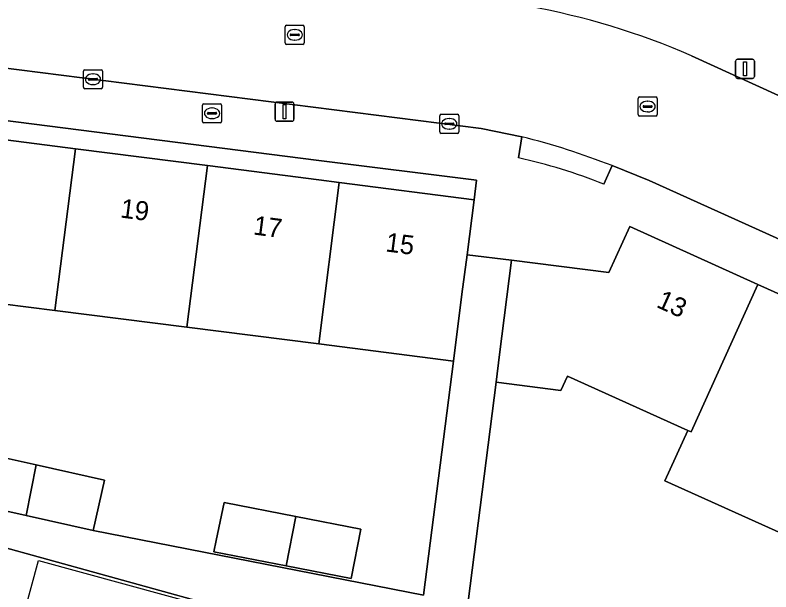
# Model space of a CAD drawing. Extents: x 161838 to 162344, y 381620 to 382160.
# Drawn here: x 161984.06 to 162023.71, y 381747.04 to 381777.31 of the extents above; entities that cross this region are included whole.
import ezdxf

# ---------------------------------------------------------------- set-up
doc = ezdxf.new("R2010")
doc.units = 0
for name, color, linetype in [('IMGEO_Brandkraan', 7, 'Continuous'), ('IMGEO_Erf', 7, 'Continuous'), ('IMGEO_Kolk', 7, 'Continuous'), ('IMGEO_Lichtmast', 7, 'Continuous'), ('IMGEO_Pand', 7, 'Continuous'), ('IMGEO_Pand_nummerreeks', 7, 'Continuous'), ('IMGEO_Pand_vergunning_verleend', 7, 'Continuous'), ('IMGEO_Rijbaan_lokaal_open', 7, 'Continuous'), ('IMGEO_Rioolput', 7, 'Continuous'), ('IMGEO_Voetpad_open', 7, 'Continuous')]:
    doc.layers.add(name, color=color, linetype=linetype)

msp = doc.modelspace()

# ---------------------------------------------------------------- linework, layer by layer
at = {"layer": 'IMGEO_Brandkraan'}
for p, q in [((161993.89, 381771.733), (161993.89, 381772.585)), ((161993.965, 381772.659), (161994.817, 381772.659)), ((161994.891, 381772.585), (161994.891, 381771.733)), ((161994.149, 381772.153), (161994.149, 381772.165)), ((161994.587, 381772.116), (161994.189, 381772.116)), ((161994.192, 381772.202), (161994.59, 381772.202)), ((161994.378, 381772.439), (161994.403, 381772.439)), ((161994.633, 381772.165), (161994.633, 381772.153)), ((161994.401, 381771.879), (161994.376, 381771.879)), ((161994.817, 381771.659), (161993.965, 381771.659))]:
    msp.add_line(p, q, dxfattribs=at)
for points in [[(161993.89, 381771.733), (161993.89, 381772.585)], [(161993.965, 381772.659), (161994.817, 381772.659)], [(161994.891, 381772.585), (161994.891, 381771.733)], [(161994.817, 381771.659), (161993.965, 381771.659)]]:
    msp.add_lwpolyline(points, dxfattribs=at)
for centre, radius, start, end in [((161993.967, 381772.583), 0.0765, 91.552, 178.448), ((161993.967, 381772.583), 0.0765, 91.552, 178.448), ((161994.815, 381772.583), 0.0765, 1.552, 88.448), ((161994.815, 381772.583), 0.0765, 1.552, 88.448), ((161994.189, 381772.162), 0.0403, 85.8775, 175.7526), ((161994.186, 381772.152), 0.0366, 178.938, 274.7102), ((161994.59, 381772.159), 0.043, 264.8664, 352.4533), ((161994.594, 381772.164), 0.0386, 1.7309, 96.639), ((161993.967, 381771.735), 0.0765, 181.552, 268.448), ((161993.967, 381771.735), 0.0765, 181.552, 268.448), ((161994.815, 381771.735), 0.0765, 271.552, 358.448), ((161994.815, 381771.735), 0.0765, 271.552, 358.448)]:
    msp.add_arc(centre, radius, start, end, dxfattribs=at)
for centre, major_axis, ratio, start_param, end_param in [((161994.377, 381772.159), (-0.387, 0.002), 0.722429, 4.712389, 7.853982), ((161994.402, 381772.159), (-0.39, 0.002), 0.717154, 1.570796, 4.712389)]:
    msp.add_ellipse(centre, major_axis=major_axis, ratio=ratio, start_param=start_param, end_param=end_param, dxfattribs=at)
at = {"layer": 'IMGEO_Erf'}
for points in [[(161980.313, 381771.184), (161987.23, 381770.298), (161994.15, 381769.411), (162000, 381768.662), (162001.068, 381768.526), (162008.135, 381767.624), (162008.257, 381768.648), (162000, 381769.681), (161974.073, 381772.99)], [(161981.534, 381754.52), (161985.159, 381753.711), (161988.743, 381752.912), (161988.151, 381750.259), (162005.486, 381746.869), (162007.054, 381759.154), (162000.001, 381760.054), (161993.07, 381760.93), (161986.15, 381761.806), (161979.229, 381762.681)], [(162038.465, 381746.887), (162032.154, 381749.736), (162030.939, 381747.046), (162028.06, 381748.346), (162028.807, 381750), (162029.275, 381751.036), (162025.827, 381752.593), (162024.634, 381749.95), (162018.151, 381752.877), (162019.345, 381755.52), (162013.037, 381758.368), (162012.694, 381757.609), (162009.289, 381758.044), (162007.608, 381744.889)]]:
    msp.add_lwpolyline(points, dxfattribs=at)
msp.add_lwpolyline([(161998.795, 381750.995), (162002.202, 381750.327), (162001.694, 381747.739), (161998.285, 381748.408), (161994.488, 381749.153), (161994.54, 381749.402), (161994.557, 381749.478), (161994.613, 381749.745), (161995.034, 381751.733)], close=True, dxfattribs=at)
at = {"layer": 'IMGEO_Kolk'}
for p, q in [((161987.646, 381773.522), (161987.646, 381774.374)), ((161987.721, 381774.448), (161988.573, 381774.448)), ((161988.134, 381774.228), (161988.159, 381774.228)), ((161988.647, 381774.374), (161988.647, 381773.522)), ((161987.905, 381773.942), (161987.905, 381773.954)), ((161988.343, 381773.905), (161987.945, 381773.905)), ((161987.948, 381773.991), (161988.346, 381773.991)), ((161988.389, 381773.954), (161988.389, 381773.942)), ((161988.573, 381773.448), (161987.721, 381773.448)), ((161988.157, 381773.668), (161988.132, 381773.668)), ((162006.411, 381772.106), (162007.263, 381772.106)), ((162006.336, 381771.18), (162006.336, 381772.032)), ((162006.824, 381771.886), (162006.849, 381771.886)), ((162007.337, 381772.032), (162007.337, 381771.18)), ((162006.595, 381771.6), (162006.595, 381771.612)), ((162007.033, 381771.563), (162006.635, 381771.563)), ((162006.638, 381771.649), (162007.036, 381771.649)), ((162006.847, 381771.326), (162006.822, 381771.326)), ((162007.079, 381771.612), (162007.079, 381771.6)), ((162007.263, 381771.106), (162006.411, 381771.106))]:
    msp.add_line(p, q, dxfattribs=at)
for points in [[(161987.646, 381773.522), (161987.646, 381774.374)], [(161987.721, 381774.448), (161988.573, 381774.448)], [(161988.647, 381774.374), (161988.647, 381773.522)], [(161988.573, 381773.448), (161987.721, 381773.448)], [(162006.411, 381772.106), (162007.263, 381772.106)], [(162006.336, 381771.18), (162006.336, 381772.032)], [(162007.337, 381772.032), (162007.337, 381771.18)], [(162007.263, 381771.106), (162006.411, 381771.106)]]:
    msp.add_lwpolyline(points, dxfattribs=at)
for centre, radius, start, end in [((161987.723, 381774.372), 0.0765, 91.552, 178.448), ((161987.723, 381774.372), 0.0765, 91.552, 178.448), ((161988.571, 381774.372), 0.0765, 1.552, 88.448), ((161988.571, 381774.372), 0.0765, 1.552, 88.448), ((161987.945, 381773.951), 0.0403, 85.8775, 175.7526), ((161987.942, 381773.941), 0.0366, 178.938, 274.7102), ((161988.346, 381773.948), 0.043, 264.8664, 352.4533), ((161988.35, 381773.953), 0.0386, 1.7309, 96.639), ((161987.723, 381773.524), 0.0765, 181.552, 268.448), ((161987.723, 381773.524), 0.0765, 181.552, 268.448), ((161988.571, 381773.524), 0.0765, 271.552, 358.448), ((161988.571, 381773.524), 0.0765, 271.552, 358.448), ((162006.413, 381772.03), 0.0765, 91.552, 178.448), ((162006.413, 381772.03), 0.0765, 91.552, 178.448), ((162007.261, 381772.03), 0.0765, 1.552, 88.448), ((162007.261, 381772.03), 0.0765, 1.552, 88.448), ((162006.635, 381771.609), 0.0403, 85.8775, 175.7526), ((162006.632, 381771.599), 0.0366, 178.938, 274.7102), ((162007.036, 381771.606), 0.043, 264.8664, 352.4533), ((162007.04, 381771.611), 0.0386, 1.7309, 96.639), ((162006.413, 381771.182), 0.0765, 181.552, 268.448), ((162006.413, 381771.182), 0.0765, 181.552, 268.448), ((162007.261, 381771.182), 0.0765, 271.552, 358.448), ((162007.261, 381771.182), 0.0765, 271.552, 358.448)]:
    msp.add_arc(centre, radius, start, end, dxfattribs=at)
for centre, major_axis, ratio, start_param, end_param in [((161988.133, 381773.948), (-0.387, 0.002), 0.722429, 4.712389, 7.853982), ((161988.158, 381773.948), (-0.39, 0.002), 0.717154, 1.570796, 4.712389), ((162006.823, 381771.606), (-0.387, 0.002), 0.722429, 4.712389, 7.853982), ((162006.848, 381771.606), (-0.39, 0.002), 0.717154, 1.570796, 4.712389)]:
    msp.add_ellipse(centre, major_axis=major_axis, ratio=ratio, start_param=start_param, end_param=end_param, dxfattribs=at)
at = {"layer": 'IMGEO_Lichtmast'}
for p, q in [((162021.852, 381774.093), (162021.852, 381774.893)), ((162021.852, 381774.893), (162021.852, 381774.093)), ((162021.952, 381774.993), (162022.742, 381774.993)), ((162022.742, 381774.993), (162021.952, 381774.993)), ((162022.842, 381774.893), (162022.842, 381774.093)), ((162022.842, 381774.093), (162022.842, 381774.893)), ((162022.742, 381773.993), (162021.952, 381773.993)), ((162021.952, 381773.993), (162022.742, 381773.993)), ((161997.697, 381771.844), (161997.697, 381772.644)), ((161997.697, 381772.644), (161997.697, 381771.844)), ((161997.797, 381772.744), (161998.587, 381772.744)), ((161998.587, 381772.744), (161997.797, 381772.744)), ((161998.687, 381772.644), (161998.687, 381771.844)), ((161998.687, 381771.844), (161998.687, 381772.644)), ((161998.587, 381771.744), (161997.797, 381771.744)), ((161997.797, 381771.744), (161998.587, 381771.744))]:
    msp.add_line(p, q, dxfattribs=at)
for points in [[(162022.272, 381774.868), (162022.422, 381774.868), (162022.422, 381774.118), (162022.272, 381774.118), (162022.272, 381774.868)], [(161998.117, 381772.619), (161998.267, 381772.619), (161998.267, 381771.869), (161998.117, 381771.869), (161998.117, 381772.619)]]:
    msp.add_lwpolyline(points, dxfattribs=at)
for centre, start, end in [((162021.952, 381774.893), 90, 180), ((162021.952, 381774.893), 90, 180), ((162022.742, 381774.893), 0, 90), ((162022.742, 381774.893), 360, 90), ((162021.952, 381774.093), 180, 270), ((162021.952, 381774.093), 180, 270), ((162022.742, 381774.093), 270, 0), ((162022.742, 381774.093), 270, 0), ((161997.797, 381772.644), 90, 180), ((161997.797, 381772.644), 90, 180), ((161998.587, 381772.644), 0, 90), ((161998.587, 381772.644), 360, 90), ((161997.797, 381771.844), 180, 270), ((161997.797, 381771.844), 180, 270), ((161998.587, 381771.844), 270, 0), ((161998.587, 381771.844), 270, 0)]:
    msp.add_arc(centre, 0.1, start, end, dxfattribs=at)
at = {"layer": 'IMGEO_Pand'}
for points in [[(161980.313, 381771.184), (161979.229, 381762.681), (161986.15, 381761.806), (161987.23, 381770.298)], [(161987.23, 381770.298), (161986.15, 381761.806), (161993.07, 381760.93), (161994.15, 381769.411)], [(162000.001, 381760.054), (162001.068, 381768.526), (162000, 381768.662), (161994.15, 381769.411), (161993.07, 381760.93)], [(162000.001, 381760.054), (162007.054, 381759.154), (162007.502, 381762.665), (162007.766, 381764.735), (162008.135, 381767.624), (162001.068, 381768.526)], [(162023.027, 381763.18), (162016.3, 381766.217), (162015.212, 381763.807), (162010.108, 381764.458), (162009.475, 381759.499), (162009.289, 381758.044), (162012.694, 381757.609), (162013.037, 381758.368), (162019.345, 381755.52), (162019.526, 381755.438)], [(162029.328, 381760.335), (162023.027, 381763.18), (162019.526, 381755.438), (162019.345, 381755.52), (162018.151, 381752.877), (162024.634, 381749.95), (162025.827, 381752.593)], [(161984.634, 381751.043), (161985.159, 381753.711), (161981.534, 381754.52), (161980.942, 381751.867)], [(161984.634, 381751.043), (161988.151, 381750.259), (161988.743, 381752.912), (161985.159, 381753.711)], [(161998.795, 381750.995), (161995.034, 381751.733), (161994.613, 381749.745), (161994.557, 381749.478), (161994.54, 381749.402), (161994.488, 381749.153), (161998.285, 381748.408)], [(161991.926, 381727.689), (161996.902, 381745.663), (161977.428, 381751.055), (161972.452, 381733.08)], [(161998.795, 381750.995), (161998.285, 381748.408), (162001.694, 381747.739), (162002.202, 381750.327)]]:
    msp.add_lwpolyline(points, close=True, dxfattribs=at)
at = {"layer": 'IMGEO_Pand_vergunning_verleend'}
msp.add_lwpolyline([(161981.052, 381733.177), (161985.285, 381748.692), (161996.486, 381745.635), (161992.252, 381730.121)], close=True, dxfattribs=at)
at = {"layer": 'IMGEO_Rijbaan_lokaal_open'}
for points in [[(161940.987, 381787.064), (161941.065, 381779.861), (161974.338, 381775.707), (162008.503, 381771.36), (162010.639, 381770.93)], [(162015.372, 381769.412), (162017.318, 381768.637), (162049.197, 381754.238), (162052.77, 381752.631), (162056.86, 381750.762), (162068.214, 381745.584), (162068.985, 381745.23), (162081.324, 381741.038), (162082.15, 381740.62), (162087.294, 381738.315), (162101.774, 381731.795), (162101.956, 381731.713), (162103.87, 381735.811), (162103.292, 381736.059), (162084.495, 381744.526), (162081.506, 381746.115), (162073.51, 381750.574), (162071.642, 381751.481), (162071.089, 381751.71), (162069.847, 381752.372), (162047.793, 381762.29), (162043.964, 381764.024), (162019.542, 381775.175)]]:
    msp.add_lwpolyline(points, dxfattribs=at)
for centre, radius, start, end in [((162004.162, 381739.93), 38.455, 66.4256, 79.8199), ((162001.206, 381733.382), 38.714, 68.537, 75.8982)]:
    msp.add_arc(centre, radius, start, end, dxfattribs=at)
at = {"layer": 'IMGEO_Rioolput'}
for p, q in [((161998.23, 381775.851), (161998.23, 381776.703)), ((161998.305, 381776.777), (161999.157, 381776.777)), ((161998.718, 381776.557), (161998.743, 381776.557)), ((161999.231, 381776.703), (161999.231, 381775.851)), ((161998.489, 381776.271), (161998.489, 381776.283)), ((161998.927, 381776.234), (161998.529, 381776.234)), ((161998.532, 381776.32), (161998.93, 381776.32)), ((161998.973, 381776.283), (161998.973, 381776.271)), ((161999.157, 381775.777), (161998.305, 381775.777)), ((161998.741, 381775.997), (161998.716, 381775.997)), ((162016.739, 381772.089), (162016.739, 381772.941)), ((162016.814, 381773.015), (162017.666, 381773.015)), ((162017.74, 381772.941), (162017.74, 381772.089)), ((162016.998, 381772.509), (162016.998, 381772.521)), ((162017.041, 381772.558), (162017.439, 381772.558)), ((162017.227, 381772.795), (162017.252, 381772.795)), ((162017.482, 381772.521), (162017.482, 381772.509)), ((162017.436, 381772.472), (162017.038, 381772.472)), ((162017.25, 381772.235), (162017.225, 381772.235)), ((162017.666, 381772.015), (162016.814, 381772.015))]:
    msp.add_line(p, q, dxfattribs=at)
for points in [[(161998.23, 381775.851), (161998.23, 381776.703)], [(161998.305, 381776.777), (161999.157, 381776.777)], [(161999.231, 381776.703), (161999.231, 381775.851)], [(161999.157, 381775.777), (161998.305, 381775.777)], [(162016.739, 381772.089), (162016.739, 381772.941)], [(162016.814, 381773.015), (162017.666, 381773.015)], [(162017.74, 381772.941), (162017.74, 381772.089)], [(162017.666, 381772.015), (162016.814, 381772.015)]]:
    msp.add_lwpolyline(points, dxfattribs=at)
for centre, radius, start, end in [((161998.307, 381776.701), 0.0765, 91.552, 178.448), ((161998.307, 381776.701), 0.0765, 91.552, 178.448), ((161999.155, 381776.701), 0.0765, 1.552, 88.448), ((161999.155, 381776.701), 0.0765, 1.552, 88.448), ((161998.529, 381776.28), 0.0403, 85.8775, 175.7526), ((161998.526, 381776.27), 0.0366, 178.938, 274.7102), ((161998.93, 381776.277), 0.043, 264.8664, 352.4533), ((161998.934, 381776.282), 0.0386, 1.7309, 96.639), ((161998.307, 381775.853), 0.0765, 181.552, 268.448), ((161998.307, 381775.853), 0.0765, 181.552, 268.448), ((161999.155, 381775.853), 0.0765, 271.552, 358.448), ((161999.155, 381775.853), 0.0765, 271.552, 358.448), ((162016.816, 381772.939), 0.0765, 91.552, 178.448), ((162016.816, 381772.939), 0.0765, 91.552, 178.448), ((162017.664, 381772.939), 0.0765, 1.552, 88.448), ((162017.664, 381772.939), 0.0765, 1.552, 88.448), ((162017.038, 381772.518), 0.0403, 85.8775, 175.7526), ((162017.035, 381772.508), 0.0366, 178.938, 274.7102), ((162017.439, 381772.515), 0.043, 264.8664, 352.4533), ((162017.443, 381772.52), 0.0386, 1.7309, 96.639), ((162016.816, 381772.091), 0.0765, 181.552, 268.448), ((162016.816, 381772.091), 0.0765, 181.552, 268.448), ((162017.664, 381772.091), 0.0765, 271.552, 358.448), ((162017.664, 381772.091), 0.0765, 271.552, 358.448)]:
    msp.add_arc(centre, radius, start, end, dxfattribs=at)
for centre, major_axis, ratio, start_param, end_param in [((161998.717, 381776.277), (-0.387, 0.002), 0.722429, 4.712389, 7.853982), ((161998.742, 381776.277), (-0.39, 0.002), 0.717154, 1.570796, 4.712389), ((162017.226, 381772.515), (-0.387, 0.002), 0.722429, 4.712389, 7.853982), ((162017.251, 381772.515), (-0.39, 0.002), 0.717154, 1.570796, 4.712389)]:
    msp.add_ellipse(centre, major_axis=major_axis, ratio=ratio, start_param=start_param, end_param=end_param, dxfattribs=at)
at = {"layer": 'IMGEO_Voetpad_open'}
for points in [[(162010.464, 381769.821), (162010.639, 381770.93), (162008.503, 381771.36), (161974.338, 381775.707), (161974.073, 381772.99), (162000, 381769.681), (162008.257, 381768.648), (162008.135, 381767.624), (162007.766, 381764.735), (162010.108, 381764.458), (162015.212, 381763.807), (162016.3, 381766.217), (162023.027, 381763.18), (162029.328, 381760.335), (162035.655, 381757.478), (162041.966, 381754.629), (162048.46, 381751.697), (162051.408, 381750.366), (162061.772, 381745.637), (162069.369, 381742.199), (162071.683, 381741.12)], [(162019.542, 381775.175), (162043.964, 381764.024), (162044.441, 381765.033), (162048.229, 381763.319), (162047.793, 381762.29), (162069.847, 381752.372), (162071.089, 381751.71), (162071.642, 381751.481), (162073.51, 381750.574), (162073.964, 381751.536), (162076.538, 381750.111), (162077.557, 381752.046), (162077.753, 381752.48), (162074.49, 381753.282)], [(162010.639, 381770.93), (162010.464, 381769.821)], [(162014.939, 381768.441), (162015.372, 381769.412)], [(162068.985, 381745.23), (162068.214, 381745.584), (162056.86, 381750.762), (162052.77, 381752.631), (162052.283, 381751.622), (162048.804, 381753.263), (162049.197, 381754.238), (162017.318, 381768.637), (162015.372, 381769.412), (162014.939, 381768.441)], [(162007.608, 381744.889), (162009.289, 381758.044), (162009.475, 381759.499), (162010.108, 381764.458), (162007.766, 381764.735), (162007.502, 381762.665), (162007.054, 381759.154), (162005.486, 381746.869), (161988.151, 381750.259), (161984.634, 381751.043), (161980.942, 381751.867), (161977.767, 381752.576), (161977.428, 381751.055), (161996.902, 381745.663)]]:
    msp.add_lwpolyline(points, dxfattribs=at)
for centre, radius, start, end in [((162004.162, 381739.93), 38.455, 66.4256, 79.8199), ((162001.206, 381733.382), 38.714, 68.537, 75.8982), ((162004.516, 381742.589), 27.874, 68.0426, 77.68), ((162004.516, 381742.589), 27.874, 68.0426, 77.68)]:
    msp.add_arc(centre, radius, start, end, dxfattribs=at)

# ---------------------------------------------------------------- texts
at = {"layer": 'IMGEO_Pand_nummerreeks'}
for s, rotation, p in [('19', 352.7002, (161989.545, 381766.695)), ('17', 352.7002, (161996.522, 381765.801)), ('15', 352.7285, (162003.457, 381764.914)), ('13', 335.7009, (162017.644, 381762.011))]:
    msp.add_text(s, height=1, rotation=rotation, dxfattribs=at).set_placement(p)

doc.saveas('drawing.dxf')
